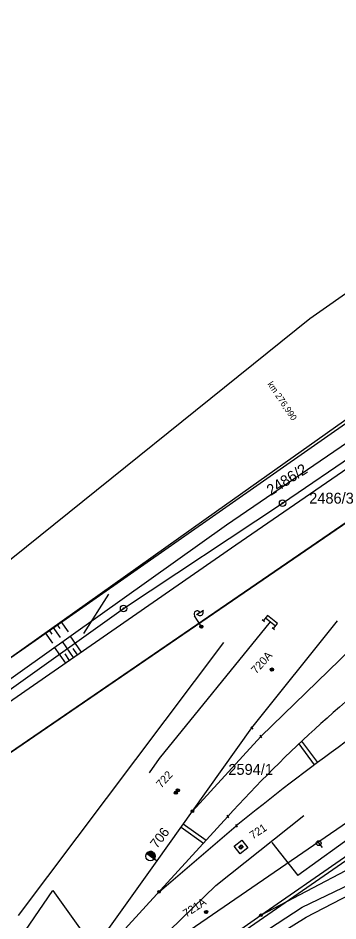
# Model space of a CAD drawing. Extents: x -469926 to -462499, y -1098642 to -1092733.
# Drawn here: x -463687.4 to -463637.5, y -1094184.3 to -1094043.3 of the extents above; entities that cross this region are included whole.
import ezdxf

# ---------------------------------------------------------------- set-up
doc = ezdxf.new("R2010")
doc.units = 0
for name, color, linetype in [('Vrstva 1', 7, 'Continuous'), ('Vrstva 11', 7, 'Continuous'), ('Vrstva 12', 7, 'Continuous'), ('Vrstva 13', 7, 'Continuous'), ('Vrstva 14', 7, 'Continuous'), ('Vrstva 16', 7, 'Continuous'), ('Vrstva 2', 7, 'Continuous'), ('Vrstva 24', 7, 'Continuous'), ('Vrstva 48', 7, 'Continuous'), ('Vrstva 50', 7, 'Continuous'), ('Vrstva 51', 7, 'Continuous'), ('Vrstva 52', 7, 'Continuous'), ('Vrstva 54', 7, 'Continuous'), ('Vrstva 55', 7, 'Continuous'), ('Vrstva 62', 7, 'Continuous'), ('Vrstva 8', 7, 'Continuous')]:
    doc.layers.add(name, color=color, linetype=linetype)

msp = doc.modelspace()

# ---------------------------------------------------------------- linework, layer by layer
at = {"layer": 'Vrstva 1'}
for p, q in [((-463593.64, -1094092.87), (-463750, -1094200)), ((-463626.01, -1094099.43), (-463696.53, -1094148.77)), ((-463646.18, -1094119.06), (-463623.85, -1094103.75)), ((-463670.98, -1094135.5), (-463646.18, -1094119.06)), ((-463694.12, -1094152), (-463670.98, -1094135.5)), ((-463665.45, -1094179.73), (-463653.4, -1094169.42))]:
    msp.add_line(p, q, dxfattribs=at)
for points in [[(-463660.24, -1094167.15), (-463649.59, -1094155.48), (-463628.47, -1094134.97)], [(-463733.26, -1094269.57), (-463724.09, -1094256.71), (-463718.65, -1094249.07), (-463709.01, -1094235.53), (-463699.36, -1094221.98), (-463689.89, -1094208.68), (-463688.05, -1094206.11), (-463682.52, -1094198.37), (-463673.28, -1094185.43), (-463665.76, -1094174.9), (-463660.24, -1094167.15), (-463650.98, -1094154.14), (-463637.59, -1094137.44)], [(-463657.38, -1094188.82), (-463649.56, -1094183.39), (-463636.5, -1094174.32), (-463624.28, -1094165.89)], [(-463649.56, -1094183.39), (-463635.33, -1094175.87), (-463624.04, -1094170.2), (-463617.36, -1094166.46)], [(-463682.52, -1094198.37), (-463671.88, -1094186.76), (-463654.72, -1094167.99)]]:
    msp.add_lwpolyline(points, dxfattribs=at)
for centre, radius, start, end in [((-463504.22, -1094303.92), 202.8, 126.2966, 137.9127), ((-463403.9, -1094477), 396.05, 122.8561, 129.0476)]:
    msp.add_arc(centre, radius, start, end, dxfattribs=at)
at = {"layer": 'Vrstva 11'}
for p, q in [((-463648.07, -1094145.13), (-463647.75, -1094144.81)), ((-463647.94, -1094145.27), (-463647.61, -1094144.94)), ((-463662.92, -1094164.49), (-463662.95, -1094164.05)), ((-463662.73, -1094164.49), (-463662.77, -1094164.02)), ((-463662.59, -1094164.11), (-463662.62, -1094163.67)), ((-463662.4, -1094164.11), (-463662.44, -1094163.64)), ((-463658.33, -1094182.98), (-463658.01, -1094182.65)), ((-463658.2, -1094183.11), (-463657.88, -1094182.78))]:
    msp.add_line(p, q, dxfattribs=at)
msp.add_lwpolyline([(-463849.53, -1094268.63), (-463849.53, -1094268.63), (-463798.15, -1094233.55), (-463760.47, -1094207.56), (-463755.23, -1094204.09), (-463750, -1094200), (-463750, -1094200), (-463750, -1094200), (-463750, -1094200), (-463750, -1094200), (-463750, -1094200), (-463593.64, -1094092.87), (-463572.37, -1094078.4), (-463481.86, -1094015.94)], dxfattribs=at)
for centre in [(-463647.84, -1094145.04), (-463662.82, -1094164.26), (-463662.82, -1094164.26), (-463662.5, -1094163.88), (-463662.5, -1094163.88), (-463658.1, -1094182.88)]:
    msp.add_circle(centre, 0.25, dxfattribs=at)
at = {"layer": 'Vrstva 12'}
for p, q in [((-463652.3, -1094172.79), (-463653, -1094172.7)), ((-463652.51, -1094172.95), (-463652.84, -1094172.91)), ((-463652.46, -1094172.58), (-463652.79, -1094172.54))]:
    msp.add_line(p, q, dxfattribs=at)
for points in [[(-463652.79, -1094173.79), (-463653.7, -1094172.6), (-463652.51, -1094171.69), (-463651.6, -1094172.88)], [(-463652.7, -1094173.09), (-463653, -1094172.7), (-463652.61, -1094172.39), (-463652.3, -1094172.78)]]:
    msp.add_lwpolyline(points, close=True, dxfattribs=at)
msp.add_lwpolyline([(-463652.7, -1094173.09), (-463653, -1094172.7), (-463652.61, -1094172.39), (-463652.3, -1094172.78), (-463652.7, -1094173.09)], dxfattribs=at)
at = {"layer": 'Vrstva 13'}
msp.add_line((-463617.8, -1094162.09), (-463670.88, -1094198.81), dxfattribs=at)
at = {"layer": 'Vrstva 14'}
msp.add_line((-463687.34, -1094183.41), (-463655.32, -1094140.8), dxfattribs=at)
at = {"layer": 'Vrstva 16'}
msp.add_line((-463640.78, -1094171.84), (-463639.99, -1094172.8), dxfattribs=at)
msp.add_circle((-463640.54, -1094172.13), 0.375, dxfattribs=at)
at = {"layer": 'Vrstva 2'}
for p, q in [((-463666.18, -1094174.6), (-463667.37, -1094173.75)), ((-463667.37, -1094173.75), (-463666.18, -1094174.6)), ((-463667.22, -1094173.86), (-463667.26, -1094173.62)), ((-463667, -1094174.01), (-463667.08, -1094173.51)), ((-463666.79, -1094174.17), (-463666.9, -1094173.45)), ((-463666.57, -1094174.32), (-463666.71, -1094173.44)), ((-463666.35, -1094174.48), (-463666.52, -1094173.49)), ((-463666.15, -1094174.55), (-463666.31, -1094173.61)), ((-463666.18, -1094174.6), (-463665.76, -1094174.9)), ((-463666.18, -1094174.6), (-463666.18, -1094174.6))]:
    msp.add_line(p, q, dxfattribs=at)
msp.add_circle((-463666.78, -1094174.17), 0.731, dxfattribs=at)
msp.add_arc((-463666.78, -1094174.17), 0.732, 324.3136, 144.2744, dxfattribs=at)
at = {"layer": 'Vrstva 24'}
for centre, radius in [((-463646.18, -1094119.06), 0.5), ((-463646.18, -1094119.06), 0.1), ((-463670.98, -1094135.5), 0.5), ((-463670.98, -1094135.5), 0.1)]:
    msp.add_circle(centre, radius, dxfattribs=at)
at = {"layer": 'Vrstva 48'}
for points in [[(-463681.39, -1094137.98), (-463680.93, -1094138.62)], [(-463680.78, -1094137.54), (-463679.63, -1094139.16)], [(-463683.23, -1094139.28), (-463682.08, -1094140.89)], [(-463682.61, -1094138.84), (-463682.16, -1094139.49)], [(-463682, -1094138.41), (-463680.85, -1094140.03)], [(-463678.77, -1094143.17), (-463680.51, -1094140.66)], [(-463677.54, -1094142.32), (-463679.29, -1094139.79)], [(-463680, -1094144.03), (-463681.73, -1094141.53)], [(-463678.15, -1094142.75), (-463678.85, -1094141.74)], [(-463679.39, -1094143.6), (-463680.08, -1094142.6)]]:
    msp.add_lwpolyline(points, dxfattribs=at)
at = {"layer": 'Vrstva 51'}
for p, q in [((-463677.2, -1094139.42), (-463673.29, -1094133.28)), ((-463619.66, -1094159.74), (-463643.82, -1094177.2)), ((-463656.58, -1094178.75), (-463642.87, -1094167.84)), ((-463647.84, -1094172.05), (-463643.82, -1094177.2)), ((-463677.1, -1094198.62), (-463656.58, -1094178.75))]:
    msp.add_line(p, q, dxfattribs=at)
at = {"layer": 'Vrstva 52'}
for p, q in [((-463641.91, -1094090.23), (-463504.24, -1093993.32)), ((-463795.87, -1094214.05), (-463641.91, -1094090.23))]:
    msp.add_line(p, q, dxfattribs=at)
at = {"layer": 'Vrstva 54'}
msp.add_lwpolyline([(-463706.99, -1094215.98), (-463682.02, -1094179.53), (-463672.02, -1094193.5), (-463554.34, -1094112.66), (-463557.29, -1094108.58)], dxfattribs=at)
at = {"layer": 'Vrstva 55'}
for p, q in [((-463658.97, -1094138.11), (-463659.9, -1094136.63)), ((-463659.61, -1094136.45), (-463658.51, -1094135.75)), ((-463659, -1094138.52), (-463658.91, -1094138.09)), ((-463658.82, -1094138.57), (-463658.72, -1094138.11)), ((-463649.36, -1094137.2), (-463648.97, -1094137.51)), ((-463648.86, -1094136.97), (-463647.29, -1094138.22)), ((-463648.08, -1094137.59), (-463648.08, -1094137.59)), ((-463647.8, -1094138.45), (-463647.41, -1094138.76))]:
    msp.add_line(p, q, dxfattribs=at)
for points in [[(-463741.25, -1094183.25), (-463744.5, -1094184.98), (-463742.21, -1094182.05), (-463700.75, -1094151.73), (-463656.5, -1094120.29), (-463614.36, -1094090.43), (-463574.63, -1094063.3)], [(-463738.67, -1094182.61), (-463738.94, -1094182.2), (-463699.26, -1094154.02), (-463654.92, -1094122.44), (-463611.95, -1094093.05), (-463572.44, -1094065.95)], [(-463570.93, -1094069.08), (-463610.36, -1094095.98), (-463653.46, -1094125.64), (-463697.99, -1094156.49), (-463735.98, -1094183.56), (-463738.77, -1094185.33), (-463740.46, -1094184.67)], [(-463647.6, -1094138.61), (-463646.98, -1094137.82), (-463648.54, -1094136.58), (-463649.17, -1094137.36)], [(-463666.91, -1094161.17), (-463665.35, -1094158.92), (-463648.08, -1094137.59)]]:
    msp.add_lwpolyline(points, dxfattribs=at)
msp.add_circle((-463658.84, -1094138.33), 0.25, dxfattribs=at)
msp.add_circle((-463658.84, -1094138.33), 0.25, dxfattribs=at)
for centre, start, end in [((-463659.48, -1094136.37), 32.1748, 212.1748), ((-463659.05, -1094136.11), 211.4723, 32.8774)]:
    msp.add_arc(centre, 0.5, start, end, dxfattribs=at)
at = {"layer": 'Vrstva 62'}
for p, q in [((-463640.69, -1094159.53), (-463643.18, -1094156.21)), ((-463641.17, -1094159.89), (-463643.61, -1094156.62)), ((-463661.66, -1094169.13), (-463658.09, -1094171.67)), ((-463662.01, -1094169.62), (-463658.5, -1094172.12))]:
    msp.add_line(p, q, dxfattribs=at)
for points in [[(-463681.71, -1094209.75), (-463660.89, -1094195.15), (-463642.48, -1094183.71), (-463628.54, -1094176.46), (-463610.57, -1094165.78)], [(-463681.71, -1094209.75), (-463661.42, -1094194.07), (-463643.14, -1094182.11), (-463629.24, -1094175.44), (-463610.57, -1094165.78)]]:
    msp.add_lwpolyline(points, dxfattribs=at)
at = {"layer": 'Vrstva 8'}
for p, q in [((-463651.14, -1094153.95), (-463650.83, -1094154.33)), ((-463649.72, -1094155.27), (-463649.46, -1094155.69)), ((-463654.86, -1094167.78), (-463654.59, -1094168.2)), ((-463653.54, -1094169.21), (-463653.26, -1094169.63))]:
    msp.add_line(p, q, dxfattribs=at)
for centre in [(-463660.24, -1094167.15), (-463665.45, -1094179.73), (-463649.56, -1094183.39)]:
    msp.add_circle(centre, 0.2, dxfattribs=at)

# ---------------------------------------------------------------- texts
at = {"layer": 'Vrstva 11'}
for s, rotation, p in [('720A', 47.8205, (-463650.29, -1094145.8)), ('722', 47.8205, (-463665.1, -1094163.62)), ('721', 33.5692, (-463650.82, -1094171.58)), ('721A', 33.5692, (-463661.2, -1094183.78))]:
    msp.add_text(s, height=1.25, rotation=rotation, dxfattribs=at).set_placement(p)
at = {"layer": 'Vrstva 2'}
msp.add_text('706', height=1.5, rotation=52.2, dxfattribs=at).set_placement((-463665.78, -1094173.07))
at = {"layer": 'Vrstva 50'}
msp.add_text('2486/2', height=1.7, rotation=32.373, dxfattribs=at).set_placement((-463647.99, -1094117.94))
for s, p in [('2486/3', (-463642.02, -1094119.13)), ('2594/1', (-463654.63, -1094161.47))]:
    msp.add_text(s, height=1.7, dxfattribs=at).set_placement(p)
at = {"layer": 'Vrstva 55'}
msp.add_text('km 276,990', height=1, rotation=303.852, dxfattribs=at).set_placement((-463648.58, -1094100.48))

doc.saveas('drawing.dxf')
